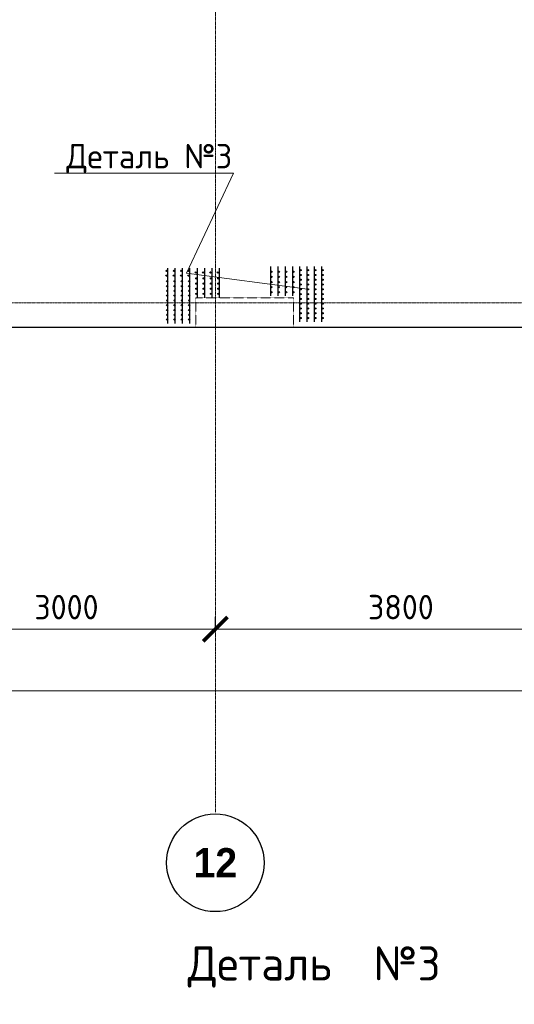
# Model space of a CAD drawing. Header units: millimetres. Extents: x -42044588 to 856694, y -806701 to 941911.
# Tile 715 of 1056: x 231836 to 236903, y -345977 to -335903. Entities that reach past the tile are written whole.
import ezdxf
from ezdxf import colors
from ezdxf.entities.mleader import LeaderData, LeaderLine
from ezdxf.math import Vec2, Vec3

# ---------------------------------------------------------------- set-up
doc = ezdxf.new("R2010")
doc.units = ezdxf.units.MM
for name, pattern in [('______5', [1100, 800, -100, 100, -100]), ('DASHED', [7, 5, -2, 0]), ('осевая', [50.8, 31.75, -6.35, 6.35, -6.35])]:
    doc.linetypes.add(name, pattern=pattern)
doc.layers.add('0 @ 100', color=7, linetype='Continuous')
doc.layers.add('Колонна_ бетон', color=7, linetype='Continuous', lineweight=50, true_color=0xb4b496)
for name, color, linetype, lineweight in [('Оси', 40, '______5', 18), ('осн.сетка', 4, 'Continuous', 60), ('Перекрытие ж_бетон', 1, 'Continuous', 30), ('подоснова', 151, 'Continuous', 5), ('размер', 1, 'Continuous', 25), ('РАЗМЕРЫ', 1, 'Continuous', 9)]:
    doc.layers.add(name, color=color, linetype=linetype, lineweight=lineweight)
doc.styles.add('Century Gothic', font='GOTHIC.TTF')
doc.styles.add('GOST-2.304_Type-B', font='GOST_Common.ttf')
doc.styles.add('ГОСТ', font='GOST_Common.ttf')
doc.dimstyles.new('СПДС', dxfattribs={"dimscale": 100, "dimtxt": 2.5, "dimasz": 2, "dimexe": 1.25, "dimexo": 0, "dimtad": 1, "dimdec": 0, "dimrnd": 5, "dimtxsty": 'GOST-2.304_Type-B', "dimblk": 'ARCHTICK', "dimcen": 2.5, "dimdle": 2, "dimclrd": 1, "dimclre": 1, "dimclrt": 1, "dimadec": 0, "dimazin": 2, "dimtfac": 0.75, "dimtdec": 0, "dimtmove": 1, "dimatfit": 3, "dimfxl": 0, "dimtolj": 1, "dimarcsym": 0})

# ---------------------------------------------------------------- blocks, each defined once
blk = doc.blocks.new('_ArchTick')
at = {"color": 0, "linetype": 'ByBlock', "const_width": 0.15}
blk.add_lwpolyline([(-0.5, -0.5), (0.5, 0.5)], dxfattribs=at)
blk = doc.blocks.new('*D6710')
at = {"color": 1, "lineweight": -2, "transparency": 16777216}
for p, q in [((-85705, -346670), (-85705, -346545)), ((-38905, -346670), (-38905, -346545)), ((-85905, -346670), (-38705, -346670))]:
    blk.add_line(p, q, dxfattribs=at)
at = {"layer": 'DEFPOINTS', "color": 0, "transparency": 16777216}
for p in [(-85705, -346670), (-38905, -346670), (-38905, -346670)]:
    blk.add_point(p, dxfattribs=at)
at = {"color": 1, "lineweight": -2, "transparency": 16777216, "xscale": 250, "yscale": 250, "zscale": 250, "rotation": 180}
blk.add_blockref('_ArchTick', (-85705, -346670), dxfattribs=at)
at = {"color": 1, "lineweight": -2, "transparency": 16777216, "xscale": 250, "yscale": 250, "zscale": 250}
blk.add_blockref('_ArchTick', (-38905, -346670), dxfattribs=at)
at = {"color": 1, "transparency": 16777216, "insert": (-67487, -346445), "char_height": 250, "width": 104166.67, "attachment_point": 5, "style": 'GOST-2.304_Type-B'}
blk.add_mtext('\\A1;46800', dxfattribs=at)
blk = doc.blocks.new('NSY101')
at = {"color": 0, "linetype": 'ByBlock', "lineweight": -2}
blk.add_circle((0, 0), 50, dxfattribs=at)
blk = doc.blocks.new('СЛОЖНЫЙ_ОБЪЕКТ_39')
at = {"layer": 'Оси', "color": 16, "linetype": 'Continuous', "lineweight": 25, "transparency": 33554687, "xscale": 9.999999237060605, "yscale": 9.999999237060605, "zscale": 9.999999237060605}
blk.add_blockref('NSY101', (41513, -43009), dxfattribs=at)
at = {"layer": 'Оси', "color": 16, "linetype": 'Continuous', "lineweight": 25, "transparency": 33554687, "insert": (41513, -43009), "char_height": 300, "width": 620, "attachment_point": 5, "style": 'Century Gothic'}
blk.add_mtext('\\A1;{\\fCentury Gothic|i0|b1;\\H300.000000;\\W1.000000;\\C16;12}\\P', dxfattribs=at)
blk = doc.blocks.new('*D6726')
at = {"color": 1, "lineweight": -2, "transparency": 16777216}
for p, q in [((-51905, -346039), (-51905, -345914)), ((-48905, -346039), (-48905, -345914)), ((-52105, -346039), (-48705, -346039))]:
    blk.add_line(p, q, dxfattribs=at)
at = {"layer": 'DEFPOINTS', "color": 0, "transparency": 16777216}
for p in [(-51905, -346039), (-48905, -346039), (-48905, -346039)]:
    blk.add_point(p, dxfattribs=at)
at = {"color": 1, "lineweight": -2, "transparency": 16777216, "xscale": 250, "yscale": 250, "zscale": 250, "rotation": 180}
blk.add_blockref('_ArchTick', (-51905, -346039), dxfattribs=at)
at = {"color": 1, "lineweight": -2, "transparency": 16777216, "xscale": 250, "yscale": 250, "zscale": 250}
blk.add_blockref('_ArchTick', (-48905, -346039), dxfattribs=at)
at = {"color": 1, "transparency": 16777216, "insert": (-50430, -345814), "char_height": 250, "width": 83333.33, "attachment_point": 5, "style": 'GOST-2.304_Type-B'}
blk.add_mtext('\\A1;3000', dxfattribs=at)
blk = doc.blocks.new('*D6727')
at = {"color": 1, "lineweight": -2, "transparency": 16777216}
for p, q in [((-48904.71808, -346038.91005), (-48904.71808, -345913.91005)), ((-45104.71808, -346038.91005), (-45104.71808, -345913.91005)), ((-49104.71808, -346038.91005), (-44904.71808, -346038.91005))]:
    blk.add_line(p, q, dxfattribs=at)
at = {"layer": 'DEFPOINTS', "color": 0, "transparency": 16777216}
for p in [(-48904.71808, -346038.91005), (-45104.71808, -346038.91005), (-45104.71808, -346038.91005)]:
    blk.add_point(p, dxfattribs=at)
at = {"color": 1, "lineweight": -2, "transparency": 16777216, "xscale": 250, "yscale": 250, "zscale": 250, "rotation": 180}
blk.add_blockref('_ArchTick', (-48904.71808, -346038.91005), dxfattribs=at)
at = {"color": 1, "lineweight": -2, "transparency": 16777216, "xscale": 250, "yscale": 250, "zscale": 250}
blk.add_blockref('_ArchTick', (-45104.71808, -346038.91005), dxfattribs=at)
at = {"color": 1, "transparency": 16777216, "insert": (-47004.71808, -345813.91005), "char_height": 250, "width": 83333.3333333, "attachment_point": 5, "style": 'GOST-2.304_Type-B'}
blk.add_mtext('\\A1;3800', dxfattribs=at)
blk = doc.blocks.new('подложка стн 1-го этажа')
at = {"layer": 'Колонна_ бетон', "color": 252, "linetype": 'DASHED', "lineweight": 0, "ltscale": 0.5, "true_color": 0x939598, "transparency": 33554687}
for p, q in [((45644, 9762, -200), (44644, 9762, -200)), ((44644, 9762, -200), (44644, 9462, -200)), ((45644, 9462, -200), (45644, 9762, -200)), ((45644, 9462, -200), (44644, 9462, -200))]:
    blk.add_line(p, q, dxfattribs=at)
blk = doc.blocks.new('_None')
blk = doc.blocks.new('оси блок 2')
at = {"layer": 'Оси', "color": 16, "linetype": 'осевая', "lineweight": 0, "ltscale": 0.25, "transparency": 33554687}
for p, q in [((-48904.7, -322543), (-48904.7, -347914.1)), ((-89822.3, -342701.3), (-37238.5, -342701.3))]:
    blk.add_line(p, q, dxfattribs=at)
at = {"layer": 'Оси', "color": 16, "linetype": 'Continuous', "lineweight": 25, "transparency": 33554687}
blk.add_blockref('СЛОЖНЫЙ_ОБЪЕКТ_39', (-90418.2, -305420.5), dxfattribs=at)
for base, p1, p2, picture, middle in [((-48904.7, -346038.9), (-51904.7, -346038.9), (-48904.7, -346038.9), '*D6726', (-50429.9, -346038.9)), ((-45104.7, -346038.9), (-48904.7, -346038.9), (-45104.7, -346038.9), '*D6727', (-47004.7, -346038.9)), ((-38904.7, -346670.2), (-85704.7, -346670.2), (-38904.7, -346670.2), '*D6710', (-67487.3, -346670.2))]:
    dim = blk.add_linear_dim(base=base, p1=p1, p2=p2, dimstyle='СПДС', override={"dimgap": 1})
    dim.commit()
    dim.dimension.update_dxf_attribs({"geometry": picture, "text_midpoint": middle, "dimtype": 160})

msp = doc.modelspace()

# ---------------------------------------------------------------- linework, layer by layer
at = {"layer": 'осн.сетка', "color": 3, "lineweight": 25, "ltscale": 100, "elevation": 200}
for points in [[(233354.78, -339011.38), (233354.78, -338445.864)], [(233429.78, -339011.38), (233429.78, -338445.864)], [(233504.78, -339011.38), (233504.78, -338445.864)], [(233579.78, -339011.38), (233579.78, -338445.864)], [(233654.78, -338445.56), (233654.78, -338745.56)], [(233729.78, -338445.56), (233729.78, -338745.56)], [(233804.78, -338445.56), (233804.78, -338745.56)], [(233879.78, -338445.56), (233879.78, -338745.56)], [(234406.23, -338429.767), (234406.23, -338729.767)], [(234481.23, -338429.767), (234481.23, -338729.767)], [(234556.23, -338429.767), (234556.23, -338729.767)], [(234631.23, -338429.767), (234631.23, -338729.767)], [(234706.23, -338995.587), (234706.23, -338430.072)], [(234781.23, -338995.587), (234781.23, -338430.072)], [(234856.23, -338995.587), (234856.23, -338430.072)], [(234931.23, -338995.587), (234931.23, -338430.072)]]:
    msp.add_lwpolyline(points, dxfattribs=at)
at = {"layer": 'Перекрытие ж_бетон'}
msp.add_lwpolyline([(224090.261, -339050.809), (230740.261, -339050.809), (230740.261, -339050.809), (234089.801, -339050.809), (234089.796, -339050.809), (237690.261, -339050.809)], dxfattribs=at)
at = {"layer": 'размер', "lineweight": 25, "ltscale": 2}
for centre, radius in [((234714.074, -338466.069, 200), 6.3), ((234789.074, -338466.069, 200), 6.3), ((234864.074, -338466.069, 200), 6.3), ((234939.074, -338466.069, 200), 6.3), ((233340.959, -338472.99, 200), 6.3), ((233340.959, -338521.99, 200), 6.3), ((233415.959, -338472.99, 200), 6.3), ((233415.959, -338521.99, 200), 6.3), ((233490.959, -338472.99, 200), 6.3), ((233490.959, -338521.99, 200), 6.3), ((233565.959, -338472.99, 200), 6.3), ((233565.959, -338521.99, 200), 6.3), ((233640.399, -338489.188, 200), 6.75), ((233646.376, -338550.56, 200), 6.75), ((233715.399, -338489.188, 200), 6.75), ((233721.376, -338550.56, 200), 6.75), ((233790.399, -338489.188, 200), 6.75), ((233796.376, -338550.56, 200), 6.75), ((233865.399, -338489.188, 200), 6.75), ((233871.376, -338550.56, 200), 6.75), ((234414.634, -338482.267, 200), 6.75), ((234414.634, -338534.767, 200), 6.75), ((234489.634, -338482.267, 200), 6.75), ((234489.634, -338534.767, 200), 6.75), ((234564.634, -338482.267, 200), 6.75), ((234564.634, -338534.767, 200), 6.75), ((234639.634, -338482.267, 200), 6.75), ((234639.634, -338534.767, 200), 6.75), ((234714.074, -338515.069, 200), 6.3), ((234714.074, -338564.069, 200), 6.3), ((234789.074, -338515.069, 200), 6.3), ((234789.074, -338564.069, 200), 6.3), ((234864.074, -338515.069, 200), 6.3), ((234864.074, -338564.069, 200), 6.3), ((234939.074, -338515.069, 200), 6.3), ((234939.074, -338564.069, 200), 6.3), ((233346.937, -338579.861, 200), 6.3), ((233346.937, -338628.861, 200), 6.3), ((233421.937, -338579.861, 200), 6.3), ((233421.937, -338628.861, 200), 6.3), ((233496.937, -338579.861, 200), 6.3), ((233496.937, -338628.861, 200), 6.3), ((233571.937, -338579.861, 200), 6.3), ((233571.937, -338628.861, 200), 6.3), ((233646.376, -338603.06, 200), 6.75), ((233646.376, -338655.56, 200), 6.75), ((233721.376, -338603.06, 200), 6.75), ((233721.376, -338655.56, 200), 6.75), ((233796.376, -338603.06, 200), 6.75), ((233796.376, -338655.56, 200), 6.75), ((233871.376, -338603.06, 200), 6.75), ((233871.376, -338655.56, 200), 6.75), ((234414.634, -338587.267, 200), 6.75), ((234414.634, -338639.767, 200), 6.75), ((234489.634, -338587.267, 200), 6.75), ((234489.634, -338639.767, 200), 6.75), ((234564.634, -338587.267, 200), 6.75), ((234564.634, -338639.767, 200), 6.75), ((234639.634, -338587.267, 200), 6.75), ((234639.634, -338639.767, 200), 6.75), ((234714.074, -338613.069, 200), 6.3), ((234714.074, -338662.069, 200), 6.3), ((234789.074, -338613.069, 200), 6.3), ((234789.074, -338662.069, 200), 6.3), ((234864.074, -338613.069, 200), 6.3), ((234864.074, -338662.069, 200), 6.3), ((234939.074, -338613.069, 200), 6.3), ((234939.074, -338662.069, 200), 6.3), ((233346.937, -338677.861, 200), 6.3), ((233346.937, -338726.861, 200), 6.3), ((233421.937, -338677.861, 200), 6.3), ((233421.937, -338726.861, 200), 6.3), ((233496.937, -338677.861, 200), 6.3), ((233496.937, -338726.861, 200), 6.3), ((233571.937, -338677.861, 200), 6.3), ((233571.937, -338726.861, 200), 6.3), ((233646.376, -338708.06, 200), 6.75), ((233721.376, -338708.06, 200), 6.75), ((233796.376, -338708.06, 200), 6.75), ((233871.376, -338708.06, 200), 6.75), ((234414.634, -338692.267, 200), 6.75), ((234489.634, -338692.267, 200), 6.75), ((234564.634, -338692.267, 200), 6.75), ((234639.634, -338692.267, 200), 6.75), ((234714.074, -338711.069, 200), 6.3), ((234714.074, -338760.069, 200), 6.3), ((234789.074, -338711.069, 200), 6.3), ((234789.074, -338760.069, 200), 6.3), ((234864.074, -338711.069, 200), 6.3), ((234864.074, -338760.069, 200), 6.3), ((234939.074, -338711.069, 200), 6.3), ((234939.074, -338760.069, 200), 6.3), ((233346.937, -338775.861, 200), 6.3), ((233346.937, -338824.861, 200), 6.3), ((233346.937, -338873.861, 200), 6.3), ((233421.937, -338775.861, 200), 6.3), ((233421.937, -338824.861, 200), 6.3), ((233421.937, -338873.861, 200), 6.3), ((233496.937, -338775.861, 200), 6.3), ((233496.937, -338824.861, 200), 6.3), ((233496.937, -338873.861, 200), 6.3), ((233571.937, -338775.861, 200), 6.3), ((233571.937, -338824.861, 200), 6.3), ((233571.937, -338873.861, 200), 6.3), ((234714.074, -338809.069, 200), 6.3), ((234714.074, -338858.069, 200), 6.3), ((234789.074, -338809.069, 200), 6.3), ((234789.074, -338858.069, 200), 6.3), ((234864.074, -338809.069, 200), 6.3), ((234864.074, -338858.069, 200), 6.3), ((234939.074, -338809.069, 200), 6.3), ((234939.074, -338858.069, 200), 6.3), ((233346.937, -338922.861, 200), 6.3), ((233346.937, -338971.861, 200), 6.3), ((233421.937, -338922.861, 200), 6.3), ((233421.937, -338971.861, 200), 6.3), ((233496.937, -338922.861, 200), 6.3), ((233496.937, -338971.861, 200), 6.3), ((233571.937, -338922.861, 200), 6.3), ((233571.937, -338971.861, 200), 6.3), ((234714.074, -338907.069, 200), 6.3), ((234714.074, -338956.069, 200), 6.3), ((234789.074, -338907.069, 200), 6.3), ((234789.074, -338956.069, 200), 6.3), ((234864.074, -338907.069, 200), 6.3), ((234864.074, -338956.069, 200), 6.3), ((234939.074, -338907.069, 200), 6.3), ((234939.074, -338956.069, 200), 6.3)]:
    msp.add_circle(centre, radius, dxfattribs=at)

# ---------------------------------------------------------------- block references
msp.add_blockref('подложка стн 1-го этажа', (188996.338, -348512.604, 560))
at = {"layer": 'РАЗМЕРЫ'}
msp.add_blockref('оси блок 2', (282744.979, 3900.512), dxfattribs=at)

# ---------------------------------------------------------------- texts
at = {"layer": '0 @ 100', "char_height": 300, "width": 18500, "attachment_point": 1, "style": 'ГОСТ'}
for s, insert in [('\\pi-900,l900,t900;{\\C7;1.^IАрмирование монолитной плиты  состоит из основного армирования ∅10 А500С с шагом  200х200мм  в нижней зоне, основного армирования ∅10 А500С с шагом  200х200мм  в  верхней зоне и дополнительного армирования, указанного на схемах армирования.\\P2.^IАрмирование плиты предусмотрено отдельными  стержнями заводской длины по осям Х и Y. При недостатке заводской длины стержней для армирования плиты, стыки стержней осуществлять внахлестку без  сварки. Стыки арматуры внахлестку должны располагаться вразбежку (через шаг). См. деталь стыковки арматуры.\\P3.^IВерхнюю и нижнюю арматуру вязать вязальной проволокой через пересечение.  Стержни основной и дополнительной арматуры укладывать в соответствии с сечениями .\\P4.^IПо периметру плиты и у отверстий  у концов основной арматуры устанавливать П-образные элементы Ск1.\\P5.^IПозиции со знаком "*" укладываются с шагом 100 мм\\P6.^IДля фиксации в проектном положении стержней верхней сетки устанавливать фиксаторы Ф1 с шагом 600х600мм.\\P7.^IДиаметр оправки стержня при d<20мм - 5d, при d≥20мм - 8d\\P8.^IКаркасы поперечного армирования устанавливаются до начала устройство верхней сетки армирования.\\P9.^IОбрамления отверстий см. лист 8. В местах расположения отверстий осуществить прерывания основной и дополнительной сеток арматуры. Отверстия обрамляются двумя стержнями арматуры. Отверстия обрамляются двумя стержнями арматуры  см. узел обрамления отверстий лист 8, расход стали на обрамление учтен на листе 30.\\P10.^IПроемы размерами до 300х300 допускается выполнять по месту методом алмазного бурения.}', (166430.924, -283713.436)), ('\\pi-900,l900,t900;{\\C7;1.^IАрмирование монолитной плиты  состоит из основного армирования ∅10 А500С с шагом  200х200мм  в нижней зоне, основного армирования ∅10 А500С с шагом  200х200мм  в  верхней зоне и дополнительного армирования, указанного на схемах армирования.\\P2.^IАрмирование плиты предусмотрено отдельными  стержнями заводской длины по осям Х и Y. При недостатке заводской длины стержней для армирования плиты, стыки стержней осуществлять внахлестку без  сварки. Стыки арматуры внахлестку должны располагаться вразбежку (через шаг). См. деталь стыковки арматуры.\\P3.^IВерхнюю и нижнюю арматуру вязать вязальной проволокой через пересечение.  Стержни основной и дополнительной арматуры укладывать в соответствии с сечениями .\\P4.^IПо периметру плиты и у отверстий  у концов основной арматуры устанавливать П-образные элементы Ск1.\\P5.^IПозиции со знаком "*" укладываются с шагом 100 мм\\P6.^IДля фиксации в проектном положении стержней верхней сетки устанавливать фиксаторы Ф1 с шагом 600х600мм.\\P7.^IДиаметр оправки стержня при d<20мм - 5d, при d≥20мм - 8d\\P8.^IКаркасы поперечного армирования устанавливаются до начала устройство верхней сетки армирования.\\P9.^IОбрамления отверстий см. лист 8. В местах расположения отверстий осуществить прерывания основной и дополнительной сеток арматуры. Отверстия обрамляются двумя стержнями арматуры. Отверстия обрамляются двумя стержнями арматуры  см. узел обрамления отверстий лист 8, расход стали на обрамление учтен на листе 35.\\P10.^IПроемы размерами до 300х300 допускается выполнять по месту методом алмазного бурения.}', (162119.939, -338419.47)), ('\\pi-900,l900,t900;{\\C7;1.^IАрмирование монолитной плиты  состоит из основного армирования ∅10 А500С с шагом  200х200мм  в нижней зоне, основного армирования ∅10 А500С с шагом  200х200мм  в  верхней зоне и дополнительного армирования, указанного на схемах армирования.\\P2.^IАрмирование плиты предусмотрено отдельными  стержнями заводской длины по осям Х и Y. При недостатке заводской длины стержней для армирования плиты, стыки стержней осуществлять внахлестку без  сварки. Стыки арматуры внахлестку должны располагаться вразбежку (через шаг). См. деталь стыковки арматуры.\\P3.^IВерхнюю и нижнюю арматуру вязать вязальной проволокой через пересечение.  Стержни основной и дополнительной арматуры укладывать в соответствии с сечениями .\\P4.^IПо периметру плиты и у отверстий  у концов основной арматуры устанавливать П-образные элементы Ск1.\\P5.^IПозиции со знаком "*" укладываются с шагом 100 мм\\P6.^IДля фиксации в проектном положении стержней верхней сетки устанавливать фиксаторы Ф1 с шагом 600х600мм.\\P7.^IДиаметр оправки стержня при d<20мм - 5d, при d≥20мм - 8d\\P8.^IКаркасы поперечного армирования устанавливаются до начала устройство верхней сетки армирования.\\P9.^IОбрамления отверстий см. лист 8. В местах расположения отверстий осуществить прерывания основной и дополнительной сеток арматуры. Отверстия обрамляются двумя стержнями арматуры. Отверстия обрамляются двумя стержнями арматуры  см. узел обрамления отверстий лист 8, расход стали на обрамление учтен на листе 35.\\P10.^IПроемы размерами до 300х300 допускается выполнять по месту методом алмазного бурения}', (64408.272, -339572.105))]:
    msp.add_mtext(s, dxfattribs=dict(at, insert=insert))
at = {"layer": 'размер', "linetype": 'Continuous', "ltscale": 0.4, "insert": (233557.892, -345383.65), "char_height": 350, "width": 4197.95956, "attachment_point": 1, "style": 'ГОСТ'}
msp.add_mtext('Деталь  №3', dxfattribs=at)

# ---------------------------------------------------------------- leaders
at = {"layer": 'подоснова', "color": 2, "ltscale": 0.3}
ml = msp.add_multileader_mtext('Standard', dxfattribs=at)
ml.set_content('Деталь №3', color=2, style='GOST-2.304_Type-B')
ml.set_leader_properties(color=256, linetype='ByLayer', lineweight=15)
ml.set_arrow_properties(name='NONE')
ml.build(insert=Vec2(0, 0))
ml.multileader.update_dxf_attribs({"text_left_attachment_type": 6, "text_right_attachment_type": 6, "dogleg_length": 0.1, "arrow_head_size": 18})
ctx = ml.context
ctx.base_point, ctx.char_height, ctx.arrow_head_size, ctx.landing_gap_size, ctx.plane_origin = Vec3(232300.459, -337474.432, 200), 250, 18, 20, Vec3(236984.605, -326933.84, 200)
ctx.left_attachment, ctx.right_attachment, ctx.text_align_type = 6, 6, 1
notes = []
notes.append((ctx, [(0, (1, 1, 0), (234026.165, -337474.432, 200), (-1, 0), 0.1, [(1, [(234783.198, -338661.692, 200), (233543.338, -338497.15, 200)], 0, [])])]))
ctx.mtext.insert, ctx.mtext.alignment, ctx.mtext.flow_direction = Vec3(233163.262, -337174.432, 200), 2, 5
for ctx, leaders in notes:
    for number, flags, end, landing, length, lines in leaders:
        leader = LeaderData()
        leader.index, (leader.has_last_leader_line, leader.has_dogleg_vector, leader.attachment_direction) = number, flags
        leader.last_leader_point, leader.dogleg_vector, leader.dogleg_length = Vec3(end), Vec3(landing), length
        for number, points, colour, breaks in lines:
            line = LeaderLine()
            line.index, line.vertices, line.color, line.breaks = number, Vec3.list(points), colors.encode_raw_color(colour), breaks
            leader.lines.append(line)
        ctx.leaders.append(leader)

doc.saveas('drawing.dxf')
